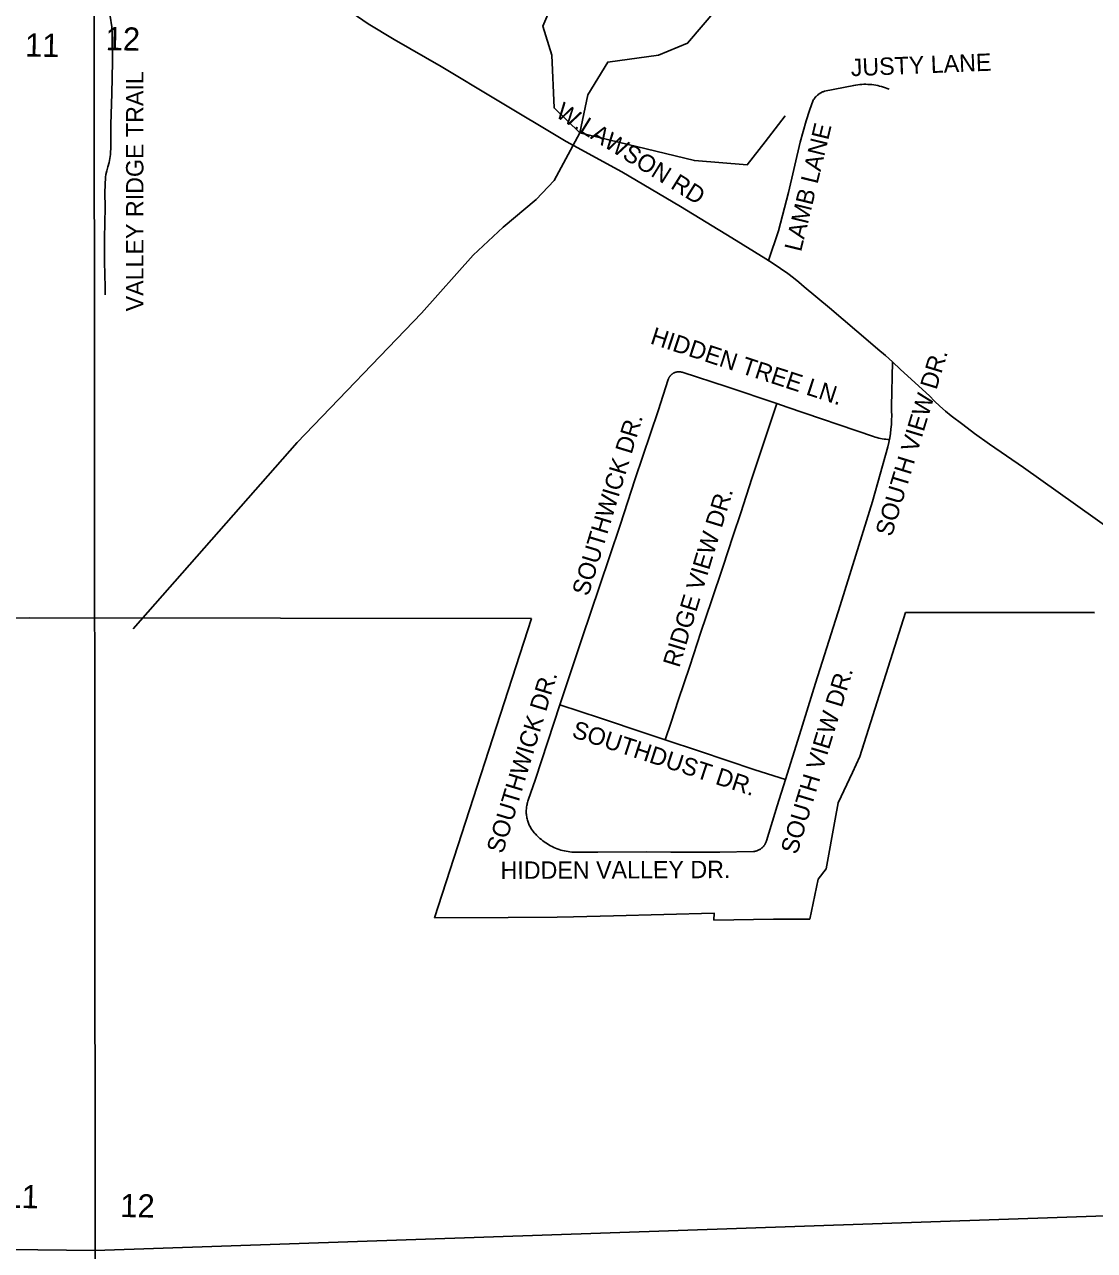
# Model space of a CAD drawing. Extents: x 1670563 to 1761545, y 515755 to 578944.
# Drawn here: x 1687923 to 1692542, y 522753 to 528045 of the extents above; entities that cross this region are included whole.
import ezdxf

# ---------------------------------------------------------------- set-up
doc = ezdxf.new("R2010")
doc.units = 0
for name, color, linetype in [('5_sectionlines', 7, 'Continuous'), ('62_text', 7, 'Continuous'), ('LIMITS', 7, 'Continuous'), ('SHP_LINE', 7, 'Continuous'), ('STREETCL', 7, 'Continuous'), ('STRNAMES', 7, 'Continuous')]:
    doc.layers.add(name, color=color, linetype=linetype)

# ---------------------------------------------------------------- blocks, each defined once
blk = doc.blocks.new('CITY_LIMITS02')
at = {"layer": 'LIMITS'}
for p, q in [((1689693.5, 524189.4), (1690110.9, 525480.7)), ((1691529.1, 524885.5), (1691726.5, 525506.8)), ((1691726.5, 525506.8), (1692541, 525506.8)), ((1689693.5, 524189.4), (1689693.5, 524189.4))]:
    blk.add_line(p, q, dxfattribs=at)
for points in [[(1687944.2, 525484), (1687001.9, 525482.6)], [(1690110.9, 525480.7), (1687944.2, 525484)], [(1690110.9, 525480.7), (1689693.5, 524189.4)], [(1691529.1, 524885.5), (1691726.5, 525506.8)], [(1691726.5, 525506.8), (1692542.3, 525506.1)], [(1691536.4, 524929.8), (1691536.4, 524929.8)], [(1691313.3, 524183.6), (1691348.5, 524355.4), (1691384, 524400.8), (1691422.9, 524615.1), (1691435.6, 524684.6), (1691497, 524816.6), (1691529.1, 524885.5)], [(1691313.3, 524183.6), (1691156.7, 524183), (1690898.9, 524178.9), (1690899.5, 524209.1), (1690466.1, 524198.2), (1690292.4, 524193.2), (1690222.4, 524191.5), (1690010.4, 524189.7), (1689693.5, 524189.4)]]:
    blk.add_lwpolyline(points, dxfattribs=at)

msp = doc.modelspace()

# ---------------------------------------------------------------- linework, layer by layer
at = {"layer": '5_sectionlines'}
for points in [[(1688236.6, 517584.7), (1688228.1, 522753.5), (1688224.2, 528093.7), (1688238.5, 533490)], [(1682894.7, 522815.2), (1688228.1, 522753.5), (1693805.9, 522944.4)]]:
    msp.add_lwpolyline(points, dxfattribs=at)
at = {"layer": 'SHP_LINE'}
for points in [[(1690320, 527578), (1690209, 527685), (1690200, 527913), (1690161, 528038), (1690217, 528171), (1690200, 528321), (1690118, 528423), (1690097, 528531), (1690152, 528608), (1690152, 528716)], [(1690320, 527578), (1690355, 527741), (1690441, 527883), (1690660, 527913), (1690785, 527965), (1690911, 528113), (1690974, 528103), (1691013, 528115), (1691045, 528176), (1691040, 528208)], [(1690320, 527578), (1690815, 527458), (1691043, 527440), (1691120, 527539), (1691206, 527651)], [(1688392, 525437), (1689100, 526241), (1689637, 526799), (1689860, 527049), (1689989, 527170), (1690131, 527290), (1690209, 527372), (1690320, 527578)]]:
    msp.add_lwpolyline(points, dxfattribs=at)
at = {"layer": 'STREETCL'}
for points in [[(1688805.2, 528456.8), (1689092.1, 528264.8), (1689407.2, 528048.4), (1689518.3, 527980.5), (1689721.9, 527864.4), (1689956.4, 527723.2), (1690261.8, 527540.4), (1690501.7, 527409.2), (1690754.3, 527259.6), (1690976.7, 527124.2), (1691122.4, 527034.4)], [(1688293, 528080.9), (1688300, 528035.3), (1688300.9, 528000.6), (1688302.2, 527883.6), (1688299.4, 527747.8), (1688296.2, 527613), (1688296.2, 527560.5), (1688295.9, 527520.3), (1688294.3, 527483.6), (1688289.2, 527449.9), (1688283.4, 527430.4), (1688278, 527413.2), (1688273.8, 527397.9), (1688272.9, 527386.7), (1688269.7, 527319.9), (1688271, 527254.9), (1688268.1, 527123.2), (1688268.1, 527020.6), (1688270.6, 526911.1), (1688271, 526878)], [(1691348.4, 527742.3), (1691350.7, 527744), (1691353, 527745.7), (1691355.4, 527747.3), (1691357.8, 527748.8), (1691360.3, 527750.3), (1691362.8, 527751.6), (1691365.4, 527752.9), (1691368, 527754.1), (1691370.6, 527755.2), (1691373.3, 527756.2), (1691376, 527757.1), (1691502.7, 527782.1), (1691511.2, 527783.7), (1691519.8, 527784.9), (1691528.4, 527785.9), (1691537, 527786.6), (1691545.7, 527787), (1691554.3, 527787.1), (1691563, 527786.9), (1691571.6, 527786.4), (1691580.2, 527785.6), (1691588.8, 527784.6), (1691597.3, 527783.2), (1691605.8, 527781.6), (1691614.3, 527779.7), (1691622.6, 527777.5), (1691630.9, 527775), (1691639.1, 527772.3), (1691647.2, 527769.2), (1691655.2, 527766)], [(1691135, 527026.5), (1691177.5, 527154.2), (1691220.3, 527319.5), (1691271.8, 527537.9), (1691283.5, 527583.7), (1691296.8, 527629.2), (1691311.6, 527674.2), (1691327.9, 527718.6), (1691329.4, 527721), (1691331, 527723.4), (1691332.7, 527725.8), (1691334.4, 527728), (1691336.2, 527730.3), (1691338.1, 527732.4), (1691340, 527734.5), (1691342, 527736.6), (1691344.1, 527738.6), (1691346.2, 527740.5), (1691348.4, 527742.3)], [(1691122.4, 527034.4), (1691155, 527013.7), (1691187, 526992.3), (1691218.4, 526970), (1691242.3, 526952), (1691265.5, 526933.1), (1691288.1, 526913.5), (1691397.5, 526822.1), (1691574.3, 526670.5), (1691607, 526644.1), (1691639, 526616.8), (1691670.4, 526588.7)], [(1691670.4, 526588.7), (1691665.1, 526395.7), (1691666, 526376.3), (1691666.2, 526356.9), (1691665.9, 526337.5), (1691664.9, 526318.1), (1691663.2, 526298.8), (1691661, 526279.5), (1691658, 526260.3), (1691654.5, 526241.2), (1691650.3, 526222.2)], [(1691670.4, 526588.7), (1691704.7, 526556.4), (1691829.2, 526441.7), (1691851.6, 526419.3), (1691874.7, 526397.6), (1691898.5, 526376.7), (1691923, 526356.6), (1691973.5, 526318.8), (1692023.1, 526279.9), (1692088.2, 526234.3), (1692235.1, 526133.3), (1692459.7, 525972.8), (1692639.6, 525844.7), (1692807.9, 525725.1), (1692960, 525619.5), (1693118.2, 525505.8), (1693251.7, 525409.3), (1693299.9, 525375.4), (1693349, 525342.6), (1693398.8, 525311), (1693457.8, 525275), (1693720.7, 525111.3), (1693797.9, 525063)], [(1690233.9, 525108.1), (1690255.4, 525173.4), (1690330.7, 525396.9), (1690405.1, 525619.7), (1690493.7, 525883.8), (1690559.3, 526084.5), (1690658.8, 526378.1), (1690701.7, 526512.6), (1690702.2, 526514.1), (1690702.8, 526515.6), (1690703.4, 526517.1), (1690704.1, 526518.6), (1690704.8, 526520.1), (1690705.6, 526521.5), (1690706.4, 526522.9), (1690707.3, 526524.3), (1690708.2, 526525.6), (1690709.1, 526527), (1690710.1, 526528.2), (1690711.2, 526529.5), (1690712.3, 526530.7), (1690713.4, 526531.9), (1690714.6, 526533), (1690715.8, 526534.1), (1690717, 526535.2), (1690718.3, 526536.2), (1690719.6, 526537.1), (1690720.9, 526538.1), (1690722.3, 526539), (1690723.7, 526539.8), (1690725.1, 526540.6)], [(1690725.1, 526540.6), (1690726.5, 526541.3), (1690728, 526542), (1690729.5, 526542.6), (1690731, 526543.2), (1690732.6, 526543.8), (1690734.1, 526544.2), (1690735.7, 526544.7), (1690737.3, 526545.1), (1690738.9, 526545.4), (1690740.5, 526545.7), (1690742.1, 526545.9), (1690743.7, 526546), (1690745.3, 526546.1), (1690746.9, 526546.2), (1690748.6, 526546.2), (1690750.2, 526546.1), (1690751.8, 526546), (1690753.4, 526545.9), (1690755, 526545.7), (1690756.6, 526545.4), (1690758.2, 526545.1), (1690759.8, 526544.7), (1690761.4, 526544.2), (1690955.9, 526481.7), (1691169.8, 526408.6)], [(1690689.1, 524957.6), (1690714.8, 525034.1), (1690745.1, 525127.6), (1690794.6, 525275.6), (1690842.9, 525421.7), (1690888.7, 525557.6), (1690937.7, 525703.1), (1690982.2, 525839.5), (1691014.9, 525937.7), (1691062.6, 526084.8), (1691094.3, 526180.4), (1691169.8, 526408.6)], [(1691169.8, 526408.6), (1691214.8, 526393.2), (1691587.3, 526266.3), (1691594.8, 526264), (1691602.4, 526261.8), (1691610.1, 526260), (1691617.8, 526258.3), (1691625.6, 526257), (1691633.4, 526255.9), (1691641.2, 526255), (1691649.1, 526254.4), (1691657, 526254.1)], [(1691650.3, 526222.2), (1691583.9, 525986.2), (1691511.6, 525753.9), (1691444.4, 525537.7), (1691337.5, 525202.1), (1691268.9, 524978.6), (1691208.3, 524785.9)], [(1690136.6, 524542.9), (1690133.1, 524546.1), (1690129.6, 524549.5), (1690126.3, 524552.9), (1690123, 524556.5), (1690119.9, 524560.2), (1690117, 524564), (1690114.1, 524567.9), (1690111.4, 524571.9), (1690108.9, 524575.9), (1690106.5, 524580.1), (1690104.2, 524584.3), (1690102.1, 524588.7), (1690100.1, 524593), (1690098.3, 524597.5), (1690096.6, 524602), (1690095.1, 524606.6), (1690093.8, 524611.2), (1690092.6, 524615.9), (1690091.6, 524620.6), (1690090.7, 524625.3), (1690090, 524630.1), (1690089.5, 524634.8), (1690089.1, 524639.6), (1690088.9, 524644.4), (1690088.9, 524649.3), (1690089, 524654.1), (1690089.3, 524658.9), (1690089.8, 524663.7), (1690090.4, 524668.4), (1690091.2, 524673.2), (1690092.2, 524677.9), (1690093.3, 524682.6), (1690094.6, 524687.2), (1690096, 524691.8), (1690097.6, 524696.3), (1690128.5, 524786.9), (1690233.9, 525108.1)], [(1690233.9, 525108.1), (1690408.7, 525050.6), (1690602.8, 524986.6), (1690689.1, 524957.6)], [(1690689.1, 524957.6), (1690836.5, 524908.1), (1691075.8, 524828), (1691208.3, 524785.9)], [(1691208.3, 524785.9), (1691172.3, 524671.7), (1691125.8, 524520.9), (1691125.1, 524518.8), (1691124.3, 524516.7), (1691123.5, 524514.6), (1691122.6, 524512.5), (1691121.6, 524510.5), (1691120.5, 524508.5), (1691119.4, 524506.6), (1691118.2, 524504.7), (1691116.9, 524502.8), (1691115.6, 524501), (1691114.2, 524499.2), (1691112.8, 524497.5), (1691111.3, 524495.8), (1691109.7, 524494.2), (1691108.1, 524492.6), (1691106.4, 524491.1), (1691104.7, 524489.6)], [(1691104.7, 524489.6), (1691102.9, 524488.2), (1691101.1, 524486.9), (1691099.3, 524485.6), (1691097.4, 524484.4), (1691095.4, 524483.3), (1691093.4, 524482.2), (1691091.4, 524481.2), (1691089.4, 524480.3), (1691087.3, 524479.5), (1691085.2, 524478.7), (1691083, 524478), (1691080.9, 524477.3), (1691078.7, 524476.8), (1691076.5, 524476.3), (1691074.3, 524475.9), (1691072.1, 524475.5), (1691069.8, 524475.3), (1690924, 524472.3), (1690712.9, 524472.9), (1690607.6, 524473.7), (1690397.7, 524472.2), (1690301.2, 524472.2), (1690293.2, 524472.4), (1690285.2, 524472.9), (1690277.3, 524473.7), (1690269.3, 524474.7), (1690261.5, 524476), (1690253.6, 524477.6), (1690245.8, 524479.5), (1690238.1, 524481.6), (1690230.5, 524484), (1690223, 524486.6), (1690215.5, 524489.5), (1690208.2, 524492.7), (1690200.9, 524496.1), (1690193.8, 524499.7), (1690186.8, 524503.6), (1690180, 524507.8), (1690173.3, 524512.1), (1690166.8, 524516.7), (1690160.4, 524521.5), (1690154.2, 524526.6), (1690148.1, 524531.8), (1690142.3, 524537.3), (1690136.6, 524542.9)]]:
    msp.add_lwpolyline(points, dxfattribs=at)

# ---------------------------------------------------------------- block references
msp.add_blockref('CITY_LIMITS02', (0, 0), dxfattribs=at)

# ---------------------------------------------------------------- texts
at = {"layer": '62_text'}
for s, rotation, p in [('12', 358.9337, (1688272.5, 527934.7)), ('11', 358.9337, (1687924.5, 527907.3)), ('11', 358.4737, (1687835.2, 522938.3)), ('12', 358.9346, (1688335.6, 522897.5))]:
    msp.add_text(s, height=100, rotation=rotation, dxfattribs=at).set_placement(p)
at = {"layer": 'STRNAMES'}
for s, rotation, p in [('JUSTY LANE', 2.2744, (1691490.9, 527821.8)), ('VALLEY RIDGE TRAIL', 90, (1688436.4, 526806.9)), ('W.LAWSON RD', 328.1153, (1690210.6, 527649.7)), ('LAMB LANE', 76.384, (1691274.9, 527061.1)), ('HIDDEN TREE LN.', 341.882, (1690620, 526669)), ('SOUTH VIEW DR.', 73.0863, (1691666.3, 525831)), ('SOUTHWICK DR.', 73.0863, (1690356.8, 525574.1)), ('RIDGE VIEW DR.', 73.0863, (1690749.3, 525265.8)), ('SOUTHWICK DR.', 73.0963, (1689987.7, 524462.5)), ('SOUTH VIEW DR.', 73.0963, (1691257.5, 524458.9)), ('SOUTHDUST DR.', 341.892, (1690281.3, 524970.3)), ('HIDDEN VALLEY DR.', 0.2038, (1689978.1, 524356.9))]:
    msp.add_text(s, height=75, rotation=rotation, dxfattribs=at).set_placement(p)

doc.saveas('drawing.dxf')
